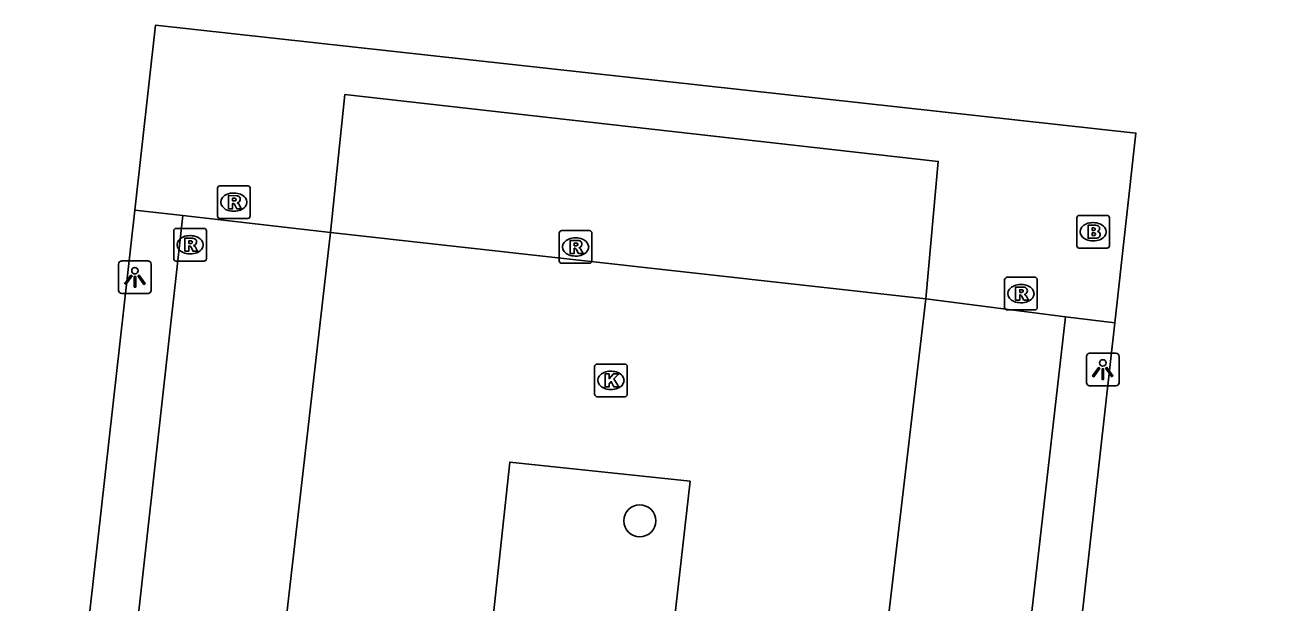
# Model space of a CAD drawing. Extents: x 162026 to 163499, y 387297 to 388169.
# Drawn here: x 162298.48 to 162336.88, y 387594.61 to 387612.31 of the extents above; entities that cross this region are included whole.
import ezdxf

# ---------------------------------------------------------------- set-up
doc = ezdxf.new("R2010")
doc.units = 0
for name, color, linetype in [('IMGEO_Boom', 7, 'Continuous'), ('IMGEO_Brandkraan', 7, 'Continuous'), ('IMGEO_Kolk', 7, 'Continuous'), ('IMGEO_Lichtpunt', 7, 'Continuous'), ('IMGEO_Pand', 7, 'Continuous'), ('IMGEO_Rijbaan_lokaal_open', 7, 'Continuous'), ('IMGEO_Rioolput', 7, 'Continuous'), ('IMGEO_Voetpad_open', 7, 'Continuous')]:
    doc.layers.add(name, color=color, linetype=linetype)

msp = doc.modelspace()

# ---------------------------------------------------------------- linework, layer by layer
at = {"layer": 'IMGEO_Boom'}
msp.add_circle((162317.306, 387597.126), 0.489, dxfattribs=at)
at = {"layer": 'IMGEO_Brandkraan'}
for p, q in [((162330.69, 387605.555), (162330.69, 387606.407)), ((162330.765, 387606.481), (162331.617, 387606.481)), ((162331.178, 387606.261), (162331.203, 387606.261)), ((162331.691, 387606.407), (162331.691, 387605.555)), ((162331.617, 387605.481), (162330.765, 387605.481)), ((162331.201, 387605.701), (162331.176, 387605.701))]:
    msp.add_line(p, q, dxfattribs=at)
for points in [[(162330.69, 387605.555), (162330.69, 387606.407)], [(162330.765, 387606.481), (162331.617, 387606.481)], [(162331.691, 387606.407), (162331.691, 387605.555)], [(162331.038, 387606.181), (162331.038, 387605.781), (162331.251, 387605.781)], [(162331.269, 387606.181), (162331.038, 387606.181)], [(162331.217, 387606.1), (162331.163, 387606.1), (162331.163, 387606.024)], [(162331.163, 387606.024), (162331.216, 387606.024)], [(162331.225, 387605.948), (162331.163, 387605.948), (162331.163, 387605.867)], [(162331.163, 387605.867), (162331.225, 387605.867)], [(162331.617, 387605.481), (162330.765, 387605.481)]]:
    msp.add_lwpolyline(points, dxfattribs=at)
for centre, radius, start, end in [((162330.767, 387606.405), 0.0765, 91.552, 178.448), ((162330.767, 387606.405), 0.0765, 91.552, 178.448), ((162331.615, 387606.405), 0.0765, 1.552, 88.448), ((162331.615, 387606.405), 0.0765, 1.552, 88.448), ((162331.218, 387606.062), 0.0379, 267.8285, 90.9355), ((162331.226, 387605.907), 0.0404, 269.8759, 90.5077), ((162331.257, 387606.032), 0.251, 268.6676, 293.5347), ((162331.273, 387606.036), 0.145, 59.4692, 91.5367), ((162331.298, 387606.083), 0.0922, 285.5137, 58.1501), ((162331.303, 387605.891), 0.105, 301.3115, 78.989), ((162330.767, 387605.557), 0.0765, 181.552, 268.448), ((162330.767, 387605.557), 0.0765, 181.552, 268.448), ((162331.615, 387605.557), 0.0765, 271.552, 358.448), ((162331.615, 387605.557), 0.0765, 271.552, 358.448)]:
    msp.add_arc(centre, radius, start, end, dxfattribs=at)
for centre, major_axis, ratio, start_param, end_param in [((162331.177, 387605.981), (-0.387, 0.002), 0.722429, 4.712389, 7.853982), ((162331.202, 387605.981), (-0.39, 0.002), 0.717154, 1.570796, 4.712389)]:
    msp.add_ellipse(centre, major_axis=major_axis, ratio=ratio, start_param=start_param, end_param=end_param, dxfattribs=at)
at = {"layer": 'IMGEO_Kolk'}
for p, q in [((162315.922, 387601.002), (162315.922, 387601.854)), ((162315.997, 387601.928), (162316.849, 387601.928)), ((162316.41, 387601.708), (162316.435, 387601.708)), ((162316.923, 387601.854), (162316.923, 387601.002)), ((162316.849, 387600.928), (162315.997, 387600.928)), ((162316.433, 387601.148), (162316.408, 387601.148))]:
    msp.add_line(p, q, dxfattribs=at)
for points in [[(162315.922, 387601.002), (162315.922, 387601.854)], [(162315.997, 387601.928), (162316.849, 387601.928)], [(162316.243, 387601.628), (162316.366, 387601.628), (162316.366, 387601.477), (162316.496, 387601.628), (162316.66, 387601.628), (162316.514, 387601.477), (162316.667, 387601.228), (162316.515, 387601.228), (162316.43, 387601.392), (162316.366, 387601.325), (162316.366, 387601.228), (162316.243, 387601.228), (162316.243, 387601.628)], [(162316.923, 387601.854), (162316.923, 387601.002)], [(162316.849, 387600.928), (162315.997, 387600.928)]]:
    msp.add_lwpolyline(points, dxfattribs=at)
for centre, start, end in [((162315.999, 387601.852), 91.552, 178.448), ((162315.999, 387601.852), 91.552, 178.448), ((162316.847, 387601.852), 1.552, 88.448), ((162316.847, 387601.852), 1.552, 88.448), ((162315.999, 387601.004), 181.552, 268.448), ((162315.999, 387601.004), 181.552, 268.448), ((162316.847, 387601.004), 271.552, 358.448), ((162316.847, 387601.004), 271.552, 358.448)]:
    msp.add_arc(centre, 0.0765, start, end, dxfattribs=at)
for centre, major_axis, ratio, start_param, end_param in [((162316.409, 387601.428), (-0.387, 0.002), 0.722429, 4.712389, 7.853982), ((162316.434, 387601.428), (-0.39, 0.002), 0.717154, 1.570796, 4.712389)]:
    msp.add_ellipse(centre, major_axis=major_axis, ratio=ratio, start_param=start_param, end_param=end_param, dxfattribs=at)
at = {"layer": 'IMGEO_Lichtpunt'}
for p, q in [((162302.247, 387605.086), (162301.439, 387605.086)), ((162302.247, 387605.086), (162301.439, 387605.086)), ((162301.345, 387604.991), (162301.345, 387604.184)), ((162301.345, 387604.991), (162301.345, 387604.184)), ((162302.341, 387604.184), (162302.341, 387604.991)), ((162302.341, 387604.184), (162302.341, 387604.991)), ((162301.439, 387604.09), (162302.247, 387604.09)), ((162301.439, 387604.09), (162302.247, 387604.09)), ((162330.988, 387602.164), (162330.988, 387601.357)), ((162330.988, 387602.164), (162330.988, 387601.357)), ((162331.89, 387602.259), (162331.082, 387602.259)), ((162331.89, 387602.259), (162331.082, 387602.259)), ((162331.984, 387601.357), (162331.984, 387602.164)), ((162331.984, 387601.357), (162331.984, 387602.164)), ((162331.082, 387601.263), (162331.89, 387601.263)), ((162331.082, 387601.263), (162331.89, 387601.263))]:
    msp.add_line(p, q, dxfattribs=at)
for points in [[(162301.719, 387604.655), (162301.758, 387604.627), (162301.57, 387604.365), (162301.532, 387604.392), (162301.719, 387604.655)], [(162301.931, 387604.627), (162301.969, 387604.654), (162302.156, 387604.392), (162302.117, 387604.364), (162301.931, 387604.627)], [(162301.821, 387604.607), (162301.868, 387604.607), (162301.868, 387604.285), (162301.821, 387604.285), (162301.821, 387604.607)], [(162331.362, 387601.828), (162331.401, 387601.8), (162331.213, 387601.538), (162331.175, 387601.565), (162331.362, 387601.828)], [(162331.464, 387601.78), (162331.511, 387601.78), (162331.511, 387601.458), (162331.464, 387601.458), (162331.464, 387601.78)], [(162331.574, 387601.8), (162331.612, 387601.827), (162331.799, 387601.565), (162331.76, 387601.537), (162331.574, 387601.8)]]:
    msp.add_lwpolyline(points, dxfattribs=at)
for centre in [(162301.844, 387604.789), (162331.487, 387601.962)]:
    msp.add_circle(centre, 0.0994, dxfattribs=at)
for centre, start, end in [((162301.439, 387604.991), 90, 180), ((162301.439, 387604.991), 90, 180), ((162302.247, 387604.991), 0, 90), ((162302.247, 387604.991), 0, 90), ((162301.439, 387604.184), 180, 270), ((162301.439, 387604.184), 180, 270), ((162302.247, 387604.184), 270, 0), ((162302.247, 387604.184), 270, 360), ((162331.082, 387602.164), 90, 180), ((162331.082, 387602.164), 90, 180), ((162331.89, 387602.164), 0, 90), ((162331.89, 387602.164), 0, 90), ((162331.082, 387601.357), 180, 270), ((162331.082, 387601.357), 180, 270), ((162331.89, 387601.357), 270, 0), ((162331.89, 387601.357), 270, 360)]:
    msp.add_arc(centre, 0.0946, start, end, dxfattribs=at)
at = {"layer": 'IMGEO_Pand'}
for points in [[(162301.839, 387606.644), (162302.475, 387612.314), (162332.502, 387609.005), (162331.853, 387603.196)], [(162279.706, 387584.469), (162299.117, 387582.352), (162301.839, 387606.644)], [(162331.853, 387603.196), (162329.284, 387580.198), (162330.228, 387580.094), (162336.881, 387579.36), (162336.765, 387578.325), (162336.528, 387576.22)]]:
    msp.add_lwpolyline(points, dxfattribs=at)
at = {"layer": 'IMGEO_Rijbaan_lokaal_open'}
for points in [[(162307.832, 387605.954), (162304.888, 387580.223), (162299.127, 387580.938)], [(162326.063, 387603.928), (162307.832, 387605.954)], [(162327.942, 387578.048), (162327.449, 387577.597), (162323.032, 387578.125), (162326.063, 387603.928)], [(162312.818, 387594.18), (162313.324, 387598.923), (162318.847, 387598.338), (162318.311, 387593.57)]]:
    msp.add_lwpolyline(points, dxfattribs=at)
at = {"layer": 'IMGEO_Rioolput'}
for p, q in [((162304.447, 387607.389), (162305.299, 387607.389)), ((162304.372, 387606.463), (162304.372, 387607.315)), ((162304.86, 387607.169), (162304.885, 387607.169)), ((162305.373, 387607.315), (162305.373, 387606.463)), ((162304.883, 387606.609), (162304.858, 387606.609)), ((162305.299, 387606.389), (162304.447, 387606.389)), ((162303.033, 387605.157), (162303.033, 387606.009)), ((162303.108, 387606.083), (162303.96, 387606.083)), ((162303.521, 387605.863), (162303.546, 387605.863)), ((162304.034, 387606.009), (162304.034, 387605.157)), ((162314.839, 387605.09), (162314.839, 387605.942)), ((162314.914, 387606.016), (162315.766, 387606.016)), ((162315.84, 387605.942), (162315.84, 387605.09)), ((162315.327, 387605.796), (162315.352, 387605.796)), ((162303.96, 387605.083), (162303.108, 387605.083)), ((162303.544, 387605.303), (162303.519, 387605.303)), ((162315.35, 387605.236), (162315.325, 387605.236)), ((162315.766, 387605.016), (162314.914, 387605.016)), ((162328.48, 387603.66), (162328.48, 387604.512)), ((162328.555, 387604.586), (162329.407, 387604.586)), ((162328.968, 387604.366), (162328.993, 387604.366)), ((162329.481, 387604.512), (162329.481, 387603.66)), ((162329.407, 387603.586), (162328.555, 387603.586)), ((162328.991, 387603.806), (162328.966, 387603.806))]:
    msp.add_line(p, q, dxfattribs=at)
for points in [[(162304.447, 387607.389), (162305.299, 387607.389)], [(162304.372, 387606.463), (162304.372, 387607.315)], [(162304.961, 387607.087), (162304.709, 387607.089), (162304.709, 387606.689)], [(162304.887, 387607.008), (162304.833, 387607.008), (162304.833, 387606.927)], [(162305.373, 387607.315), (162305.373, 387606.463)], [(162304.709, 387606.689), (162304.833, 387606.689), (162304.833, 387606.851), (162304.844, 387606.851)], [(162304.833, 387606.927), (162304.885, 387606.927)], [(162304.891, 387606.822), (162304.962, 387606.689), (162305.102, 387606.689), (162305.037, 387606.815)], [(162305.299, 387606.389), (162304.447, 387606.389)], [(162303.033, 387605.157), (162303.033, 387606.009)], [(162303.108, 387606.083), (162303.96, 387606.083)], [(162304.034, 387606.009), (162304.034, 387605.157)], [(162314.839, 387605.09), (162314.839, 387605.942)], [(162314.914, 387606.016), (162315.766, 387606.016)], [(162315.84, 387605.942), (162315.84, 387605.09)], [(162303.622, 387605.781), (162303.37, 387605.783), (162303.37, 387605.383)], [(162303.37, 387605.383), (162303.494, 387605.383), (162303.494, 387605.545), (162303.505, 387605.545)], [(162303.548, 387605.702), (162303.494, 387605.702), (162303.494, 387605.621)], [(162303.494, 387605.621), (162303.546, 387605.621)], [(162303.552, 387605.516), (162303.623, 387605.383), (162303.763, 387605.383), (162303.698, 387605.509)], [(162315.428, 387605.714), (162315.176, 387605.716), (162315.176, 387605.316)], [(162315.176, 387605.316), (162315.3, 387605.316), (162315.3, 387605.478), (162315.311, 387605.478)], [(162315.354, 387605.635), (162315.3, 387605.635), (162315.3, 387605.554)], [(162315.3, 387605.554), (162315.352, 387605.554)], [(162315.358, 387605.449), (162315.429, 387605.316), (162315.569, 387605.316), (162315.504, 387605.442)], [(162303.96, 387605.083), (162303.108, 387605.083)], [(162315.766, 387605.016), (162314.914, 387605.016)], [(162328.48, 387603.66), (162328.48, 387604.512)], [(162328.555, 387604.586), (162329.407, 387604.586)], [(162329.069, 387604.284), (162328.817, 387604.286), (162328.817, 387603.886)], [(162329.481, 387604.512), (162329.481, 387603.66)], [(162328.817, 387603.886), (162328.941, 387603.886), (162328.941, 387604.048), (162328.952, 387604.048)], [(162328.995, 387604.205), (162328.941, 387604.205), (162328.941, 387604.124)], [(162328.941, 387604.124), (162328.993, 387604.124)], [(162328.999, 387604.019), (162329.07, 387603.886), (162329.21, 387603.886), (162329.145, 387604.012)], [(162329.407, 387603.586), (162328.555, 387603.586)]]:
    msp.add_lwpolyline(points, dxfattribs=at)
for centre, radius, start, end in [((162304.449, 387607.313), 0.0765, 91.552, 178.448), ((162304.449, 387607.313), 0.0765, 91.552, 178.448), ((162305.297, 387607.313), 0.0765, 1.552, 88.448), ((162305.297, 387607.313), 0.0765, 1.552, 88.448), ((162304.893, 387606.912), 0.0964, 77.0061, 93.1865), ((162304.907, 387606.969), 0.0378, 276.6634, 79.6772), ((162304.96, 387606.977), 0.109, 350.3612, 89.416), ((162304.958, 387606.977), 0.112, 277.5842, 350.9817), ((162304.843, 387606.798), 0.0533, 26.0293, 88.6989), ((162304.869, 387607.116), 0.19, 274.7715, 282.9687), ((162304.942, 387606.762), 0.108, 29.5134, 73.7905), ((162304.449, 387606.465), 0.0765, 181.552, 268.448), ((162304.449, 387606.465), 0.0765, 181.552, 268.448), ((162305.297, 387606.465), 0.0765, 271.552, 358.448), ((162305.297, 387606.465), 0.0765, 271.552, 358.448), ((162303.11, 387606.007), 0.0765, 91.552, 178.448), ((162303.11, 387606.007), 0.0765, 91.552, 178.448), ((162303.958, 387606.007), 0.0765, 1.552, 88.448), ((162303.958, 387606.007), 0.0765, 1.552, 88.448), ((162314.916, 387605.94), 0.0765, 91.552, 178.448), ((162314.916, 387605.94), 0.0765, 91.552, 178.448), ((162315.764, 387605.94), 0.0765, 1.552, 88.448), ((162315.764, 387605.94), 0.0765, 1.552, 88.448), ((162303.504, 387605.492), 0.0533, 26.0293, 88.6989), ((162303.53, 387605.81), 0.19, 274.7715, 282.9687), ((162303.554, 387605.606), 0.0964, 77.0061, 93.1865), ((162303.568, 387605.663), 0.0378, 276.6634, 79.6772), ((162303.621, 387605.671), 0.109, 350.3612, 89.416), ((162303.619, 387605.671), 0.112, 277.5842, 350.9817), ((162303.603, 387605.456), 0.108, 29.5134, 73.7905), ((162315.31, 387605.425), 0.0533, 26.0293, 88.6989), ((162315.336, 387605.743), 0.19, 274.7715, 282.9687), ((162315.36, 387605.539), 0.0964, 77.0061, 93.1865), ((162315.374, 387605.596), 0.0378, 276.6634, 79.6772), ((162315.427, 387605.604), 0.109, 350.3612, 89.416), ((162315.425, 387605.604), 0.112, 277.5842, 350.9817), ((162315.409, 387605.389), 0.108, 29.5134, 73.7905), ((162303.11, 387605.159), 0.0765, 181.552, 268.448), ((162303.11, 387605.159), 0.0765, 181.552, 268.448), ((162303.958, 387605.159), 0.0765, 271.552, 358.448), ((162303.958, 387605.159), 0.0765, 271.552, 358.448), ((162314.916, 387605.092), 0.0765, 181.552, 268.448), ((162314.916, 387605.092), 0.0765, 181.552, 268.448), ((162315.764, 387605.092), 0.0765, 271.552, 358.448), ((162315.764, 387605.092), 0.0765, 271.552, 358.448), ((162328.557, 387604.51), 0.0765, 91.552, 178.448), ((162328.557, 387604.51), 0.0765, 91.552, 178.448), ((162329.068, 387604.174), 0.109, 350.3612, 89.416), ((162329.405, 387604.51), 0.0765, 1.552, 88.448), ((162329.405, 387604.51), 0.0765, 1.552, 88.448), ((162328.951, 387603.995), 0.0533, 26.0293, 88.6989), ((162328.977, 387604.313), 0.19, 274.7715, 282.9687), ((162329.001, 387604.109), 0.0964, 77.0061, 93.1865), ((162329.015, 387604.166), 0.0378, 276.6634, 79.6772), ((162329.066, 387604.174), 0.112, 277.5842, 350.9817), ((162329.05, 387603.959), 0.108, 29.5134, 73.7905), ((162328.557, 387603.662), 0.0765, 181.552, 268.448), ((162328.557, 387603.662), 0.0765, 181.552, 268.448), ((162329.405, 387603.662), 0.0765, 271.552, 358.448), ((162329.405, 387603.662), 0.0765, 271.552, 358.448)]:
    msp.add_arc(centre, radius, start, end, dxfattribs=at)
for centre, major_axis, ratio, start_param, end_param in [((162304.859, 387606.889), (-0.387, 0.002), 0.722429, 4.712389, 7.853982), ((162304.884, 387606.889), (-0.39, 0.002), 0.717154, 1.570796, 4.712389), ((162303.52, 387605.583), (-0.387, 0.002), 0.722429, 4.712389, 7.853982), ((162303.545, 387605.583), (-0.39, 0.002), 0.717154, 1.570796, 4.712389), ((162315.326, 387605.516), (-0.387, 0.002), 0.722429, 4.712389, 7.853982), ((162315.351, 387605.516), (-0.39, 0.002), 0.717154, 1.570796, 4.712389), ((162328.967, 387604.086), (-0.387, 0.002), 0.722429, 4.712389, 7.853982), ((162328.992, 387604.086), (-0.39, 0.002), 0.717154, 1.570796, 4.712389)]:
    msp.add_ellipse(centre, major_axis=major_axis, ratio=ratio, start_param=start_param, end_param=end_param, dxfattribs=at)
at = {"layer": 'IMGEO_Voetpad_open'}
for points in [[(162307.832, 387605.954), (162308.27, 387610.183), (162326.449, 387608.135), (162326.063, 387603.928)], [(162301.839, 387606.644), (162303.306, 387606.475)], [(162300.666, 387582.72), (162303.306, 387606.475)], [(162303.306, 387606.475), (162307.832, 387605.954)], [(162326.063, 387603.928), (162330.349, 387603.377)], [(162330.349, 387603.377), (162327.589, 387579.245), (162327.942, 387578.048)], [(162330.349, 387603.377), (162331.853, 387603.196)]]:
    msp.add_lwpolyline(points, dxfattribs=at)

doc.saveas('drawing.dxf')
